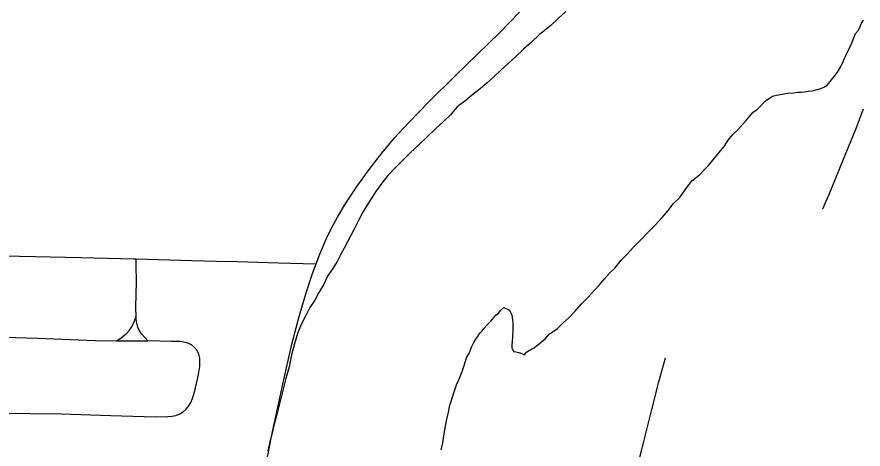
# Model space of a CAD drawing. Extents: x 2.1 to 73.9, y 4 to 26.
# Drawn here: x 46.7329 to 47.0527, y 19.9277 to 20.091 of the extents above; entities that cross this region are included whole.
import ezdxf

# ---------------------------------------------------------------- set-up
doc = ezdxf.new("R2010")
doc.units = 0
for name, color, linetype in [('GM_X_Major_River', 7, 'Continuous'), ('GM_X_State_Route', 7, 'Continuous'), ('GM_X_Township_Road', 7, 'Continuous')]:
    doc.layers.add(name, color=color, linetype=linetype)

msp = doc.modelspace()

# ---------------------------------------------------------------- linework, layer by layer
at = {"layer": 'GM_X_Major_River'}
for points in [[(46.94038, 20.093), (46.93752, 20.09035), (46.93466, 20.0877), (46.93047, 20.08429), (46.92742, 20.08145), (46.92438, 20.07879), (46.92133, 20.07595), (46.91847, 20.0733), (46.91581, 20.07084), (46.91314, 20.06837), (46.91066, 20.0661), (46.908, 20.06383), (46.90533, 20.06174), (46.90267, 20.05947), (46.89924, 20.05701), (46.89676, 20.05398), (46.8941, 20.05151), (46.89105, 20.04867), (46.888, 20.04564), (46.88476, 20.04261), (46.88171, 20.03977), (46.87867, 20.03673), (46.87581, 20.03389), (46.87314, 20.03105), (46.87085, 20.0282)], [(47.00532, 20.04833), (47.00722, 20.05041), (47.00837, 20.05174), (47.0097, 20.05326), (47.01123, 20.05496), (47.01275, 20.0561), (47.01389, 20.05724), (47.01503, 20.05856), (47.01637, 20.0597), (47.01732, 20.06027), (47.01846, 20.06102), (47.01998, 20.0614), (47.02208, 20.06177), (47.02417, 20.06215), (47.02626, 20.06233), (47.02816, 20.06252), (47.0293, 20.06251), (47.03044, 20.0627), (47.03197, 20.06288), (47.03349, 20.06307), (47.03501, 20.06345), (47.03634, 20.06382), (47.03824, 20.06458), (47.03919, 20.06514), (47.04072, 20.06723), (47.04186, 20.06856), (47.04301, 20.07007), (47.04415, 20.07197), (47.0453, 20.07444), (47.04663, 20.07729), (47.04797, 20.07994), (47.04892, 20.08241), (47.04988, 20.08469), (47.05102, 20.08602), (47.0516, 20.08734), (47.05217, 20.08867), (47.05293, 20.08981)], [(46.89329, 19.9274), (46.89386, 19.93006), (46.89425, 19.93272), (46.89483, 19.93633), (46.8954, 19.93898), (46.89598, 19.94164), (46.89655, 19.9443), (46.89904, 19.9519), (46.8998, 19.95361), (46.90038, 19.95513), (46.90114, 19.95703), (46.90191, 19.9593), (46.90286, 19.96215), (46.90401, 19.96405), (46.90477, 19.96614), (46.90553, 19.96766), (46.9063, 19.96917), (46.90725, 19.9705), (46.90782, 19.97145), (46.90878, 19.9724), (46.90954, 19.97335), (46.91068, 19.97467), (46.91201, 19.976), (46.91392, 19.97827), (46.91487, 19.97903), (46.91583, 19.98017), (46.91697, 19.98112), (46.91906, 19.98016), (46.92, 19.97826), (46.92019, 19.97655), (46.92038, 19.97521), (46.92038, 19.97388), (46.92037, 19.97236), (46.92018, 19.97084), (46.92018, 19.96989), (46.91998, 19.96685), (46.91998, 19.9659), (46.92055, 19.96457), (46.9215, 19.96438), (46.92264, 19.96418), (46.92359, 19.9638), (46.92473, 19.96323), (46.92568, 19.96436), (46.9272, 19.96531), (46.92835, 19.96588), (46.9293, 19.96663), (46.93025, 19.96739), (46.9312, 19.96815), (46.93254, 19.96929), (46.93425, 19.97118), (46.93711, 19.97307), (46.93939, 19.97535), (46.94168, 19.97743), (46.94377, 19.97971), (46.94625, 19.98255), (46.94892, 19.9852), (46.9512, 19.98767), (46.95311, 19.98975), (46.95502, 19.99203), (46.95692, 19.99411), (46.95883, 19.99601), (46.9613, 19.99904), (46.96359, 20.00131), (46.96588, 20.00397), (46.96854, 20.00662), (46.9714, 20.00946), (46.97407, 20.01231), (46.97674, 20.01515), (46.97902, 20.0178), (46.98112, 20.02046), (46.98341, 20.02273), (46.9855, 20.02558), (46.98798, 20.02899), (46.99084, 20.03127), (46.99274, 20.03335), (46.99426, 20.03487), (46.99541, 20.03619), (46.99884, 20.04036), (47.00017, 20.04207), (47.0017, 20.04435), (47.00341, 20.04643), (47.00532, 20.04833)], [(46.87085, 20.0282), (46.86876, 20.02536), (46.86666, 20.02213), (46.86513, 20.01967), (46.86361, 20.0172), (46.86208, 20.01435), (46.86074, 20.01151), (46.85922, 20.00866), (46.85788, 20.006), (46.85655, 20.00354), (46.85521, 20.00107), (46.85388, 19.9986), (46.85235, 19.99595), (46.85044, 19.99329), (46.84873, 19.98968), (46.84701, 19.98684), (46.84548, 19.98399), (46.84358, 19.98115), (46.84205, 19.97811), (46.84033, 19.97469), (46.83899, 19.97128), (46.83785, 19.96748), (46.8367, 19.9633), (46.83574, 19.95874), (46.83459, 19.95437), (46.83114, 19.9407), (46.83018, 19.93709), (46.82941, 19.93367), (46.82846, 19.93044), (46.82769, 19.92702)]]:
    msp.add_lwpolyline(points, dxfattribs=at)
at = {"layer": 'GM_X_State_Route'}
msp.add_lwpolyline([(46.82645, 19.91868), (46.82912, 19.93239), (46.83338, 19.95213), (46.83686, 19.96726), (46.83958, 19.97778), (46.8422, 19.98671), (46.84463, 19.99407), (46.846, 19.99768), (46.84737, 20.00132), (46.84982, 20.00701), (46.85185, 20.01118), (46.85407, 20.01525), (46.85727, 20.02056), (46.86152, 20.02703), (46.86602, 20.03335), (46.87078, 20.03946), (46.87579, 20.04537), (46.88102, 20.0511), (46.88858, 20.0589), (46.89857, 20.06867), (46.91528, 20.08493), (46.92289, 20.09272)], dxfattribs=at)
at = {"layer": 'GM_X_Township_Road'}
for points in [[(47.03747, 20.01851), (47.03851, 20.0208), (47.0398, 20.02361), (47.04624, 20.0394), (47.05021, 20.04922), (47.05293, 20.05628)], [(46.66046, 20.00208), (46.66671, 20.002), (46.69162, 20.00144), (46.7399, 20.00046), (46.75703, 20.00004), (46.77727, 19.99954), (46.77801, 19.99952), (46.79906, 19.99892), (46.80839, 19.99868), (46.81616, 19.99849), (46.83173, 19.99808), (46.84107, 19.99782), (46.846, 19.99768)], [(46.778, 19.97769), (46.77789, 19.98141), (46.77809, 19.99078), (46.77803, 19.99699), (46.77801, 19.99952)], [(46.77057, 19.96858), (46.7722, 19.96963), (46.77322, 19.97043), (46.77445, 19.97152), (46.77542, 19.97259), (46.77623, 19.97379), (46.77697, 19.97516), (46.778, 19.97769)], [(46.78233, 19.96853), (46.78012, 19.97104), (46.77924, 19.97232), (46.77861, 19.97373), (46.77822, 19.97523), (46.77802, 19.97675), (46.778, 19.97769)], [(46.7241, 19.97004), (46.74077, 19.96954), (46.76254, 19.96872), (46.77057, 19.96858)], [(46.72635, 19.94126), (46.74963, 19.94095), (46.76824, 19.94036), (46.7853, 19.93989), (46.78996, 19.93991), (46.79151, 19.94005), (46.79302, 19.94038), (46.79445, 19.94093), (46.79575, 19.94174), (46.79688, 19.94278), (46.79783, 19.94398), (46.79861, 19.94532), (46.79923, 19.94675), (46.80016, 19.94972), (46.80149, 19.9558), (46.80199, 19.95888), (46.8021, 19.96042), (46.80204, 19.96196), (46.80168, 19.96347), (46.801, 19.96485), (46.80002, 19.96605), (46.79883, 19.96703), (46.79746, 19.96771), (46.79597, 19.96811), (46.79443, 19.96829), (46.79132, 19.96836), (46.78233, 19.96853)], [(46.77057, 19.96858), (46.7734, 19.96853), (46.78233, 19.96853)], [(46.95146, 19.87778), (46.95351, 19.88216), (46.95895, 19.89334), (46.96074, 19.89764), (46.96223, 19.90205), (46.96475, 19.91102), (46.96906, 19.92756), (46.97289, 19.94259), (46.97556, 19.95312), (46.97801, 19.96212)]]:
    msp.add_lwpolyline(points, dxfattribs=at)

doc.saveas('drawing.dxf')
